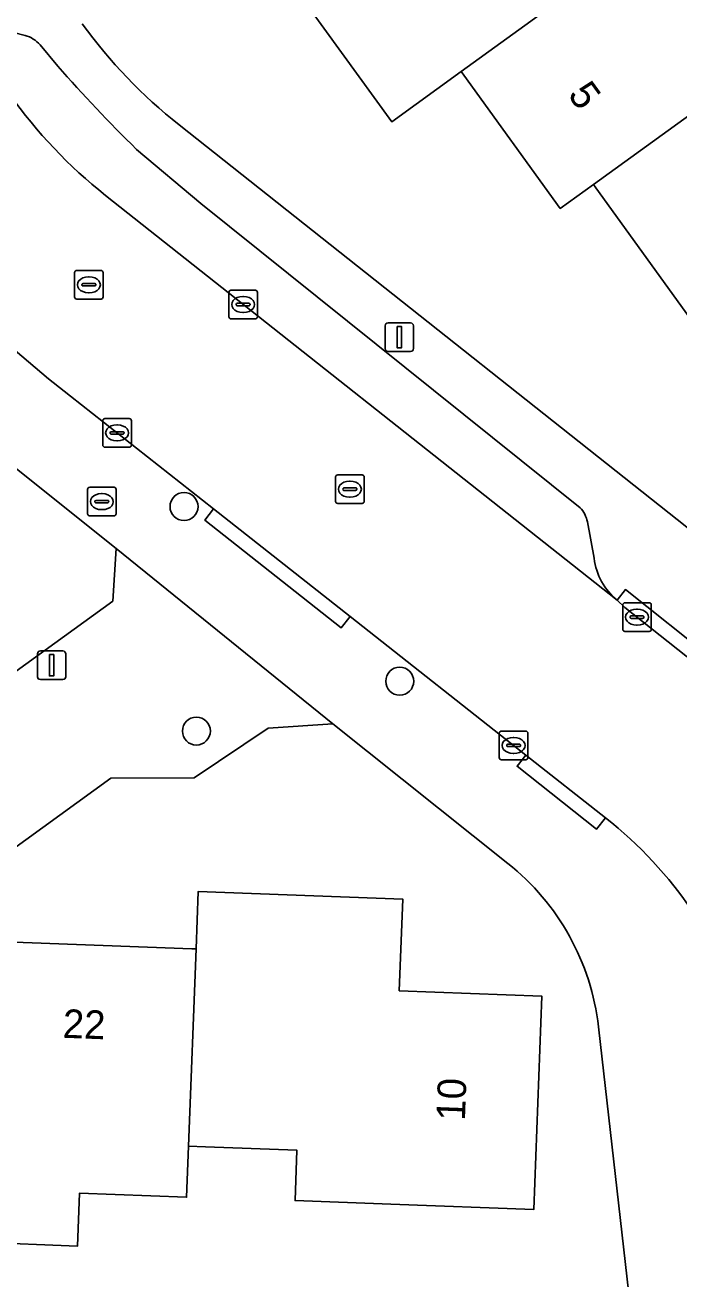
# Model space of a CAD drawing. Extents: x 158455 to 159797, y 387218 to 388672.
# Drawn here: x 159339.99 to 159362.86, y 387763.43 to 387807.25 of the extents above; entities that cross this region are included whole.
import ezdxf

# ---------------------------------------------------------------- set-up
doc = ezdxf.new("R2010")
doc.units = 0
for name, color, linetype in [('IMGEO_Boom', 7, 'Continuous'), ('IMGEO_Brandkraan', 7, 'Continuous'), ('IMGEO_Erf', 7, 'Continuous'), ('IMGEO_Kolk', 7, 'Continuous'), ('IMGEO_Lichtmast', 7, 'Continuous'), ('IMGEO_Pand', 7, 'Continuous'), ('IMGEO_Pand_nummerreeks', 7, 'Continuous'), ('IMGEO_Parkeervlak_open', 7, 'Continuous'), ('IMGEO_Rijbaan_lokaal_open', 7, 'Continuous'), ('IMGEO_Rioolput', 7, 'Continuous'), ('IMGEO_Voetpad_open', 7, 'Continuous')]:
    doc.layers.add(name, color=color, linetype=linetype)

msp = doc.modelspace()

# ---------------------------------------------------------------- linework, layer by layer
at = {"layer": 'IMGEO_Boom'}
for centre in [(159345.553, 387790.424), (159353.097, 387784.321), (159345.985, 387782.578)]:
    msp.add_circle(centre, 0.489, dxfattribs=at)
at = {"layer": 'IMGEO_Brandkraan'}
for p, q in [((159342.179, 387790.17), (159342.179, 387791.022)), ((159342.254, 387791.096), (159343.106, 387791.096)), ((159342.667, 387790.876), (159342.692, 387790.876)), ((159343.18, 387791.022), (159343.18, 387790.17)), ((159342.438, 387790.59), (159342.438, 387790.602)), ((159342.876, 387790.553), (159342.478, 387790.553)), ((159342.481, 387790.639), (159342.879, 387790.639)), ((159342.69, 387790.316), (159342.665, 387790.316)), ((159342.922, 387790.602), (159342.922, 387790.59)), ((159343.106, 387790.096), (159342.254, 387790.096))]:
    msp.add_line(p, q, dxfattribs=at)
for points in [[(159342.179, 387790.17), (159342.179, 387791.022)], [(159342.254, 387791.096), (159343.106, 387791.096)], [(159343.18, 387791.022), (159343.18, 387790.17)], [(159343.106, 387790.096), (159342.254, 387790.096)]]:
    msp.add_lwpolyline(points, dxfattribs=at)
for centre, radius, start, end in [((159342.256, 387791.02), 0.0765, 91.552, 178.448), ((159342.256, 387791.02), 0.0765, 91.552, 178.448), ((159343.104, 387791.02), 0.0765, 1.552, 88.448), ((159343.104, 387791.02), 0.0765, 1.552, 88.448), ((159342.478, 387790.599), 0.0403, 85.8775, 175.7526), ((159342.475, 387790.589), 0.0366, 178.938, 274.7102), ((159342.879, 387790.596), 0.043, 264.8664, 352.4533), ((159342.883, 387790.601), 0.0386, 1.7309, 96.639), ((159342.256, 387790.172), 0.0765, 181.552, 268.448), ((159342.256, 387790.172), 0.0765, 181.552, 268.448), ((159343.104, 387790.172), 0.0765, 271.552, 358.448), ((159343.104, 387790.172), 0.0765, 271.552, 358.448)]:
    msp.add_arc(centre, radius, start, end, dxfattribs=at)
for centre, major_axis, ratio, start_param, end_param in [((159342.666, 387790.596), (-0.387, 0.002), 0.722429, 4.712389, 7.853982), ((159342.691, 387790.596), (-0.39, 0.002), 0.717154, 1.570796, 4.712389)]:
    msp.add_ellipse(centre, major_axis=major_axis, ratio=ratio, start_param=start_param, end_param=end_param, dxfattribs=at)
at = {"layer": 'IMGEO_Erf'}
for points in [[(159362.504, 387810.883), (159365.864, 387806.246), (159365.973, 387806.095), (159367.234, 387807.007), (159369.529, 387808.66), (159373.067, 387803.776), (159370.763, 387802.136), (159374.465, 387797.026), (159376.763, 387798.691), (159378.519, 387796.267), (159372.801, 387792.124), (159370.926, 387794.712), (159366.983, 387791.855), (159363.381, 387796.826), (159359.954, 387801.557), (159359.867, 387801.678), (159358.71, 387800.841), (159355.335, 387805.501), (159355.247, 387805.623), (159352.821, 387803.865), (159349.295, 387808.73)], [(159345.38, 387803.763), (159366.559, 387786.995)], [(159324.208, 387773.477), (159343.063, 387787.123), (159343.181, 387788.954), (159337.122, 387793.797)], [(159356.874, 387777.957), (159350.758, 387782.83), (159348.5, 387782.677), (159345.903, 387780.95), (159342.993, 387780.933), (159327.192, 387769.485), (159331.581, 387763.432), (159329.112, 387761.667), (159337.052, 387750.587), (159337.033, 387750), (159336.793, 387742.666), (159316.536, 387743.17), (159315.491, 387742.354), (159315.437, 387739.804), (159309.858, 387739.939), (159308.173, 387742.358), (159309.845, 387743.519), (159309.983, 387748.469), (159308.926, 387750)], [(159239.681, 387717.367), (159366.763, 387713.237), (159366.72, 387713.616), (159365.624, 387723.25), (159362.757, 387748.44), (159362.58, 387750), (159360.049, 387772.242)]]:
    msp.add_lwpolyline(points, dxfattribs=at)
msp.add_lwpolyline([(159333.658, 387772.167), (159338.556, 387771.983), (159338.679, 387775.243), (159345.826, 387774.974), (159345.973, 387774.968), (159346.049, 387776.978), (159353.2, 387776.709), (159353.079, 387773.507), (159358.06, 387773.32), (159357.779, 387765.856), (159352.783, 387766.044), (159349.434, 387766.17), (159349.501, 387767.93), (159346.299, 387768.051), (159345.712, 387768.073), (159345.645, 387766.289), (159341.898, 387766.43), (159341.829, 387764.585), (159338.382, 387764.715), (159333.385, 387764.903)], close=True, dxfattribs=at)
for centre, radius, start, end in [((159356.557, 387817.873), 18.001, 215.9834, 231.6169), ((159351.527, 387771.247), 8.58, 6.6607, 51.4485)]:
    msp.add_arc(centre, radius, start, end, dxfattribs=at)
at = {"layer": 'IMGEO_Kolk'}
for p, q in [((159347.12, 387797.057), (159347.12, 387797.909)), ((159347.195, 387797.983), (159348.047, 387797.983)), ((159347.608, 387797.763), (159347.633, 387797.763)), ((159348.121, 387797.909), (159348.121, 387797.057)), ((159347.379, 387797.477), (159347.379, 387797.489)), ((159347.817, 387797.44), (159347.419, 387797.44)), ((159347.422, 387797.526), (159347.82, 387797.526)), ((159347.863, 387797.489), (159347.863, 387797.477)), ((159348.047, 387796.983), (159347.195, 387796.983)), ((159347.631, 387797.203), (159347.606, 387797.203)), ((159342.713, 387792.571), (159342.713, 387793.423)), ((159342.788, 387793.497), (159343.64, 387793.497)), ((159343.714, 387793.423), (159343.714, 387792.571)), ((159342.972, 387792.991), (159342.972, 387793.003)), ((159343.41, 387792.954), (159343.012, 387792.954)), ((159343.015, 387793.04), (159343.413, 387793.04)), ((159343.201, 387793.277), (159343.226, 387793.277)), ((159343.456, 387793.003), (159343.456, 387792.991)), ((159343.64, 387792.497), (159342.788, 387792.497)), ((159343.224, 387792.717), (159343.199, 387792.717)), ((159360.891, 387786.135), (159360.891, 387786.987)), ((159360.966, 387787.061), (159361.818, 387787.061)), ((159361.379, 387786.841), (159361.404, 387786.841)), ((159361.892, 387786.987), (159361.892, 387786.135)), ((159361.15, 387786.555), (159361.15, 387786.567)), ((159361.588, 387786.518), (159361.19, 387786.518)), ((159361.193, 387786.604), (159361.591, 387786.604)), ((159361.402, 387786.281), (159361.377, 387786.281)), ((159361.634, 387786.567), (159361.634, 387786.555)), ((159361.818, 387786.061), (159360.966, 387786.061)), ((159356.576, 387781.651), (159356.576, 387782.503)), ((159356.651, 387782.577), (159357.503, 387782.577)), ((159357.064, 387782.357), (159357.089, 387782.357)), ((159357.577, 387782.503), (159357.577, 387781.651)), ((159356.835, 387782.071), (159356.835, 387782.083)), ((159357.273, 387782.034), (159356.875, 387782.034)), ((159356.878, 387782.12), (159357.276, 387782.12)), ((159357.319, 387782.083), (159357.319, 387782.071)), ((159357.503, 387781.577), (159356.651, 387781.577)), ((159357.087, 387781.797), (159357.062, 387781.797))]:
    msp.add_line(p, q, dxfattribs=at)
for points in [[(159347.12, 387797.057), (159347.12, 387797.909)], [(159347.195, 387797.983), (159348.047, 387797.983)], [(159348.121, 387797.909), (159348.121, 387797.057)], [(159348.047, 387796.983), (159347.195, 387796.983)], [(159342.713, 387792.571), (159342.713, 387793.423)], [(159342.788, 387793.497), (159343.64, 387793.497)], [(159343.714, 387793.423), (159343.714, 387792.571)], [(159343.64, 387792.497), (159342.788, 387792.497)], [(159360.891, 387786.135), (159360.891, 387786.987)], [(159360.966, 387787.061), (159361.818, 387787.061)], [(159361.892, 387786.987), (159361.892, 387786.135)], [(159361.818, 387786.061), (159360.966, 387786.061)], [(159356.576, 387781.651), (159356.576, 387782.503)], [(159356.651, 387782.577), (159357.503, 387782.577)], [(159357.577, 387782.503), (159357.577, 387781.651)], [(159357.503, 387781.577), (159356.651, 387781.577)]]:
    msp.add_lwpolyline(points, dxfattribs=at)
for centre, radius, start, end in [((159347.197, 387797.907), 0.0765, 91.552, 178.448), ((159347.197, 387797.907), 0.0765, 91.552, 178.448), ((159348.045, 387797.907), 0.0765, 1.552, 88.448), ((159348.045, 387797.907), 0.0765, 1.552, 88.448), ((159347.419, 387797.486), 0.0403, 85.8775, 175.7526), ((159347.416, 387797.476), 0.0366, 178.938, 274.7102), ((159347.82, 387797.483), 0.043, 264.8664, 352.4533), ((159347.824, 387797.488), 0.0386, 1.7309, 96.639), ((159347.197, 387797.059), 0.0765, 181.552, 268.448), ((159347.197, 387797.059), 0.0765, 181.552, 268.448), ((159348.045, 387797.059), 0.0765, 271.552, 358.448), ((159348.045, 387797.059), 0.0765, 271.552, 358.448), ((159342.79, 387793.421), 0.0765, 91.552, 178.448), ((159342.79, 387793.421), 0.0765, 91.552, 178.448), ((159343.638, 387793.421), 0.0765, 1.552, 88.448), ((159343.638, 387793.421), 0.0765, 1.552, 88.448), ((159343.012, 387793), 0.0403, 85.8775, 175.7526), ((159343.009, 387792.99), 0.0366, 178.938, 274.7102), ((159343.413, 387792.997), 0.043, 264.8664, 352.4533), ((159343.417, 387793.002), 0.0386, 1.7309, 96.639), ((159342.79, 387792.573), 0.0765, 181.552, 268.448), ((159342.79, 387792.573), 0.0765, 181.552, 268.448), ((159343.638, 387792.573), 0.0765, 271.552, 358.448), ((159343.638, 387792.573), 0.0765, 271.552, 358.448), ((159360.968, 387786.985), 0.0765, 91.552, 178.448), ((159360.968, 387786.985), 0.0765, 91.552, 178.448), ((159361.816, 387786.985), 0.0765, 1.552, 88.448), ((159361.816, 387786.985), 0.0765, 1.552, 88.448), ((159361.19, 387786.564), 0.0403, 85.8775, 175.7526), ((159361.187, 387786.554), 0.0366, 178.938, 274.7102), ((159361.591, 387786.561), 0.043, 264.8664, 352.4533), ((159361.595, 387786.566), 0.0386, 1.7309, 96.639), ((159360.968, 387786.137), 0.0765, 181.552, 268.448), ((159360.968, 387786.137), 0.0765, 181.552, 268.448), ((159361.816, 387786.137), 0.0765, 271.552, 358.448), ((159361.816, 387786.137), 0.0765, 271.552, 358.448), ((159356.653, 387782.501), 0.0765, 91.552, 178.448), ((159356.653, 387782.501), 0.0765, 91.552, 178.448), ((159357.501, 387782.501), 0.0765, 1.552, 88.448), ((159357.501, 387782.501), 0.0765, 1.552, 88.448), ((159356.875, 387782.08), 0.0403, 85.8775, 175.7526), ((159356.872, 387782.07), 0.0366, 178.938, 274.7102), ((159357.276, 387782.077), 0.043, 264.8664, 352.4533), ((159357.28, 387782.082), 0.0386, 1.7309, 96.639), ((159356.653, 387781.653), 0.0765, 181.552, 268.448), ((159356.653, 387781.653), 0.0765, 181.552, 268.448), ((159357.501, 387781.653), 0.0765, 271.552, 358.448), ((159357.501, 387781.653), 0.0765, 271.552, 358.448)]:
    msp.add_arc(centre, radius, start, end, dxfattribs=at)
for centre, major_axis, ratio, start_param, end_param in [((159347.607, 387797.483), (-0.387, 0.002), 0.722429, 4.712389, 7.853982), ((159347.632, 387797.483), (-0.39, 0.002), 0.717154, 1.570796, 4.712389), ((159343.2, 387792.997), (-0.387, 0.002), 0.722429, 4.712389, 7.853982), ((159343.225, 387792.997), (-0.39, 0.002), 0.717154, 1.570796, 4.712389), ((159361.378, 387786.561), (-0.387, 0.002), 0.722429, 4.712389, 7.853982), ((159361.403, 387786.561), (-0.39, 0.002), 0.717154, 1.570796, 4.712389), ((159357.063, 387782.077), (-0.387, 0.002), 0.722429, 4.712389, 7.853982), ((159357.088, 387782.077), (-0.39, 0.002), 0.717154, 1.570796, 4.712389)]:
    msp.add_ellipse(centre, major_axis=major_axis, ratio=ratio, start_param=start_param, end_param=end_param, dxfattribs=at)
at = {"layer": 'IMGEO_Lichtmast'}
for p, q in [((159352.686, 387796.842), (159353.476, 387796.842)), ((159353.476, 387796.842), (159352.686, 387796.842)), ((159352.586, 387795.942), (159352.586, 387796.742)), ((159352.586, 387796.742), (159352.586, 387795.942)), ((159353.576, 387796.742), (159353.576, 387795.942)), ((159353.576, 387795.942), (159353.576, 387796.742)), ((159353.476, 387795.842), (159352.686, 387795.842)), ((159352.686, 387795.842), (159353.476, 387795.842)), ((159340.429, 387784.479), (159340.429, 387785.279)), ((159340.429, 387785.279), (159340.429, 387784.479)), ((159340.529, 387785.379), (159341.319, 387785.379)), ((159341.319, 387785.379), (159340.529, 387785.379)), ((159341.419, 387785.279), (159341.419, 387784.479)), ((159341.419, 387784.479), (159341.419, 387785.279)), ((159341.319, 387784.379), (159340.529, 387784.379)), ((159340.529, 387784.379), (159341.319, 387784.379))]:
    msp.add_line(p, q, dxfattribs=at)
for points in [[(159353.006, 387796.717), (159353.156, 387796.717), (159353.156, 387795.967), (159353.006, 387795.967), (159353.006, 387796.717)], [(159340.849, 387785.254), (159340.999, 387785.254), (159340.999, 387784.504), (159340.849, 387784.504), (159340.849, 387785.254)]]:
    msp.add_lwpolyline(points, dxfattribs=at)
for centre, start, end in [((159352.686, 387796.742), 90, 180), ((159352.686, 387796.742), 90, 180), ((159353.476, 387796.742), 0, 90), ((159353.476, 387796.742), 360, 90), ((159352.686, 387795.942), 180, 270), ((159352.686, 387795.942), 180, 270), ((159353.476, 387795.942), 270, 0), ((159353.476, 387795.942), 270, 0), ((159340.529, 387785.279), 90, 180), ((159340.529, 387785.279), 90, 180), ((159341.319, 387785.279), 0, 90), ((159341.319, 387785.279), 360, 90), ((159340.529, 387784.479), 180, 270), ((159340.529, 387784.479), 180, 270), ((159341.319, 387784.479), 270, 0), ((159341.319, 387784.479), 270, 0)]:
    msp.add_arc(centre, 0.1, start, end, dxfattribs=at)
at = {"layer": 'IMGEO_Pand'}
for points in [[(159356.426, 387814.083), (159355.318, 387813.28), (159349.207, 387808.851), (159349.295, 387808.73), (159352.821, 387803.865), (159355.247, 387805.623), (159360.038, 387809.096), (159359.887, 387809.305)], [(159365.973, 387806.095), (159365.864, 387806.246), (159362.504, 387810.883), (159360.038, 387809.096), (159355.247, 387805.623), (159355.335, 387805.501), (159358.71, 387800.841), (159359.867, 387801.678)], [(159373.067, 387803.776), (159369.529, 387808.66), (159367.234, 387807.007), (159365.973, 387806.095), (159359.867, 387801.678), (159359.954, 387801.557), (159363.381, 387796.826), (159370.763, 387802.136)], [(159358.06, 387773.32), (159353.079, 387773.507), (159353.2, 387776.709), (159346.049, 387776.978), (159345.973, 387774.968), (159345.712, 387768.073), (159346.299, 387768.051), (159349.501, 387767.93), (159349.434, 387766.17), (159352.783, 387766.044), (159357.779, 387765.856)], [(159345.973, 387774.968), (159345.826, 387774.974), (159338.679, 387775.243), (159338.556, 387771.983), (159333.658, 387772.167), (159333.385, 387764.903), (159338.382, 387764.715), (159341.829, 387764.585), (159341.898, 387766.43), (159345.645, 387766.289), (159345.712, 387768.073)]]:
    msp.add_lwpolyline(points, close=True, dxfattribs=at)
at = {"layer": 'IMGEO_Parkeervlak_open'}
for points in [[(159339.995, 387806.885), (159338.76, 387807.2)], [(159341.138, 387805.818), (159340.524, 387806.556)], [(159359.404, 387790.383), (159346.145, 387801.008), (159343.891, 387802.906)], [(159342.807, 387801.299), (159360.702, 387787.156)], [(159359.89, 387788.616), (159359.658, 387789.886)]]:
    msp.add_lwpolyline(points, dxfattribs=at)
for centre, radius, start, end in [((159339.728, 387805.866), 1.053, 40.9156, 75.3271), ((159380.883, 387840.635), 52.838, 221.2191, 225.5655), ((159353.455, 387814.742), 17.15, 215.33, 231.6179), ((159358.672, 387789.696), 1.004, 10.9334, 43.2067), ((159362.068, 387788.871), 2.193, 186.6883, 231.4742)]:
    msp.add_arc(centre, radius, start, end, dxfattribs=at)
at = {"layer": 'IMGEO_Rijbaan_lokaal_open'}
for points in [[(159370.619, 387774.451), (159364.162, 387784.367), (159363.722, 387784.716), (159360.971, 387786.898), (159360.702, 387787.156), (159342.807, 387801.299)], [(159338.791, 387796.603), (159340.82, 387794.884), (159346.585, 387790.343), (159351.361, 387786.58), (159357.507, 387781.739), (159360.29, 387779.546)], [(159327.192, 387769.485), (159342.993, 387780.933), (159345.903, 387780.95), (159348.5, 387782.677), (159350.758, 387782.83), (159343.181, 387788.954), (159343.063, 387787.123), (159324.208, 387773.477)]]:
    msp.add_lwpolyline(points, dxfattribs=at)
for centre, radius, start, end in [((159353.455, 387814.742), 17.15, 215.33, 231.6179), ((159351.423, 387768.245), 14.364, 16.0271, 51.8814)]:
    msp.add_arc(centre, radius, start, end, dxfattribs=at)
at = {"layer": 'IMGEO_Rioolput'}
for p, q in [((159341.725, 387797.749), (159341.725, 387798.601)), ((159341.8, 387798.675), (159342.652, 387798.675)), ((159342.726, 387798.601), (159342.726, 387797.749)), ((159341.984, 387798.169), (159341.984, 387798.181)), ((159342.422, 387798.132), (159342.024, 387798.132)), ((159342.027, 387798.218), (159342.425, 387798.218)), ((159342.213, 387798.455), (159342.238, 387798.455)), ((159342.468, 387798.181), (159342.468, 387798.169)), ((159342.652, 387797.675), (159341.8, 387797.675)), ((159342.236, 387797.895), (159342.211, 387797.895)), ((159350.851, 387790.606), (159350.851, 387791.458)), ((159350.926, 387791.532), (159351.778, 387791.532)), ((159351.339, 387791.312), (159351.364, 387791.312)), ((159351.852, 387791.458), (159351.852, 387790.606)), ((159351.11, 387791.026), (159351.11, 387791.038)), ((159351.548, 387790.989), (159351.15, 387790.989)), ((159351.153, 387791.075), (159351.551, 387791.075)), ((159351.362, 387790.752), (159351.337, 387790.752)), ((159351.594, 387791.038), (159351.594, 387791.026)), ((159351.778, 387790.532), (159350.926, 387790.532))]:
    msp.add_line(p, q, dxfattribs=at)
for points in [[(159341.725, 387797.749), (159341.725, 387798.601)], [(159341.8, 387798.675), (159342.652, 387798.675)], [(159342.726, 387798.601), (159342.726, 387797.749)], [(159342.652, 387797.675), (159341.8, 387797.675)], [(159350.851, 387790.606), (159350.851, 387791.458)], [(159350.926, 387791.532), (159351.778, 387791.532)], [(159351.852, 387791.458), (159351.852, 387790.606)], [(159351.778, 387790.532), (159350.926, 387790.532)]]:
    msp.add_lwpolyline(points, dxfattribs=at)
for centre, radius, start, end in [((159341.802, 387798.599), 0.0765, 91.552, 178.448), ((159341.802, 387798.599), 0.0765, 91.552, 178.448), ((159342.65, 387798.599), 0.0765, 1.552, 88.448), ((159342.65, 387798.599), 0.0765, 1.552, 88.448), ((159342.024, 387798.178), 0.0403, 85.8775, 175.7526), ((159342.021, 387798.168), 0.0366, 178.938, 274.7102), ((159342.425, 387798.175), 0.043, 264.8664, 352.4533), ((159342.429, 387798.18), 0.0386, 1.7309, 96.639), ((159341.802, 387797.751), 0.0765, 181.552, 268.448), ((159341.802, 387797.751), 0.0765, 181.552, 268.448), ((159342.65, 387797.751), 0.0765, 271.552, 358.448), ((159342.65, 387797.751), 0.0765, 271.552, 358.448), ((159350.928, 387791.456), 0.0765, 91.552, 178.448), ((159350.928, 387791.456), 0.0765, 91.552, 178.448), ((159351.776, 387791.456), 0.0765, 1.552, 88.448), ((159351.776, 387791.456), 0.0765, 1.552, 88.448), ((159351.15, 387791.035), 0.0403, 85.8775, 175.7526), ((159351.147, 387791.025), 0.0366, 178.938, 274.7102), ((159351.551, 387791.032), 0.043, 264.8664, 352.4533), ((159351.555, 387791.037), 0.0386, 1.7309, 96.639), ((159350.928, 387790.608), 0.0765, 181.552, 268.448), ((159350.928, 387790.608), 0.0765, 181.552, 268.448), ((159351.776, 387790.608), 0.0765, 271.552, 358.448), ((159351.776, 387790.608), 0.0765, 271.552, 358.448)]:
    msp.add_arc(centre, radius, start, end, dxfattribs=at)
for centre, major_axis, ratio, start_param, end_param in [((159342.212, 387798.175), (-0.387, 0.002), 0.722429, 4.712389, 7.853982), ((159342.237, 387798.175), (-0.39, 0.002), 0.717154, 1.570796, 4.712389), ((159351.338, 387791.032), (-0.387, 0.002), 0.722429, 4.712389, 7.853982), ((159351.363, 387791.032), (-0.39, 0.002), 0.717154, 1.570796, 4.712389)]:
    msp.add_ellipse(centre, major_axis=major_axis, ratio=ratio, start_param=start_param, end_param=end_param, dxfattribs=at)
at = {"layer": 'IMGEO_Voetpad_open'}
for points in [[(159360.29, 387779.546), (159359.98, 387779.154), (159357.197, 387781.347), (159357.507, 387781.739), (159351.361, 387786.58), (159351.052, 387786.188), (159346.276, 387789.951), (159346.585, 387790.343), (159340.82, 387794.884), (159338.791, 387796.603), (159338.427, 387796.259), (159336.232, 387798.431), (159334.222, 387800.775), (159334.614, 387801.085), (159333.502, 387802.569), (159324.446, 387815.299), (159324.039, 387815.01), (159320.46, 387820.04), (159320.867, 387820.329), (159314.41, 387829.405)], [(159338.76, 387807.2), (159339.995, 387806.885)], [(159340.524, 387806.556), (159341.138, 387805.818)], [(159366.559, 387786.995), (159345.38, 387803.763)], [(159343.891, 387802.906), (159346.145, 387801.008), (159359.404, 387790.383)], [(159337.122, 387793.797), (159343.181, 387788.954), (159350.758, 387782.83), (159356.874, 387777.957)], [(159359.658, 387789.886), (159359.89, 387788.616)], [(159360.702, 387787.156), (159360.988, 387787.521), (159364.033, 387785.107), (159363.722, 387784.716), (159364.162, 387784.367)], [(159360.049, 387772.242), (159362.58, 387750), (159362.757, 387748.44), (159365.624, 387723.25), (159370.865, 387723.742), (159369.976, 387731.882), (159368.45, 387731.707), (159366.8, 387746.623), (159368.326, 387746.798), (159368.11, 387748.695), (159367.961, 387750), (159367.774, 387751.64), (159366.248, 387751.466), (159364.025, 387770.966)]]:
    msp.add_lwpolyline(points, dxfattribs=at)
for points in [[(159351.361, 387786.58), (159346.585, 387790.343), (159346.276, 387789.951), (159351.052, 387786.188)], [(159360.702, 387787.156), (159360.971, 387786.898), (159363.722, 387784.716), (159364.033, 387785.107), (159360.988, 387787.521)], [(159357.507, 387781.739), (159357.197, 387781.347), (159359.98, 387779.154), (159360.29, 387779.546)]]:
    msp.add_lwpolyline(points, close=True, dxfattribs=at)
for centre, radius, start, end in [((159339.728, 387805.866), 1.053, 40.9156, 75.3271), ((159356.557, 387817.873), 18.001, 215.9834, 231.6169), ((159380.883, 387840.635), 52.838, 221.2191, 225.5655), ((159358.672, 387789.696), 1.004, 10.9334, 43.2067), ((159362.068, 387788.871), 2.193, 186.6883, 231.4742), ((159351.423, 387768.245), 14.364, 16.0271, 51.8814), ((159351.527, 387771.247), 8.58, 6.6607, 51.4485)]:
    msp.add_arc(centre, radius, start, end, dxfattribs=at)

# ---------------------------------------------------------------- texts
at = {"layer": 'IMGEO_Pand_nummerreeks'}
for s, rotation, p in [('5', 305.9185, (159358.947, 387804.812)), ('22', 357.8457, (159341.299, 387771.863)), ('10', 87.8459, (159355.374, 387768.95))]:
    msp.add_text(s, height=1, rotation=rotation, dxfattribs=at).set_placement(p)

doc.saveas('drawing.dxf')
